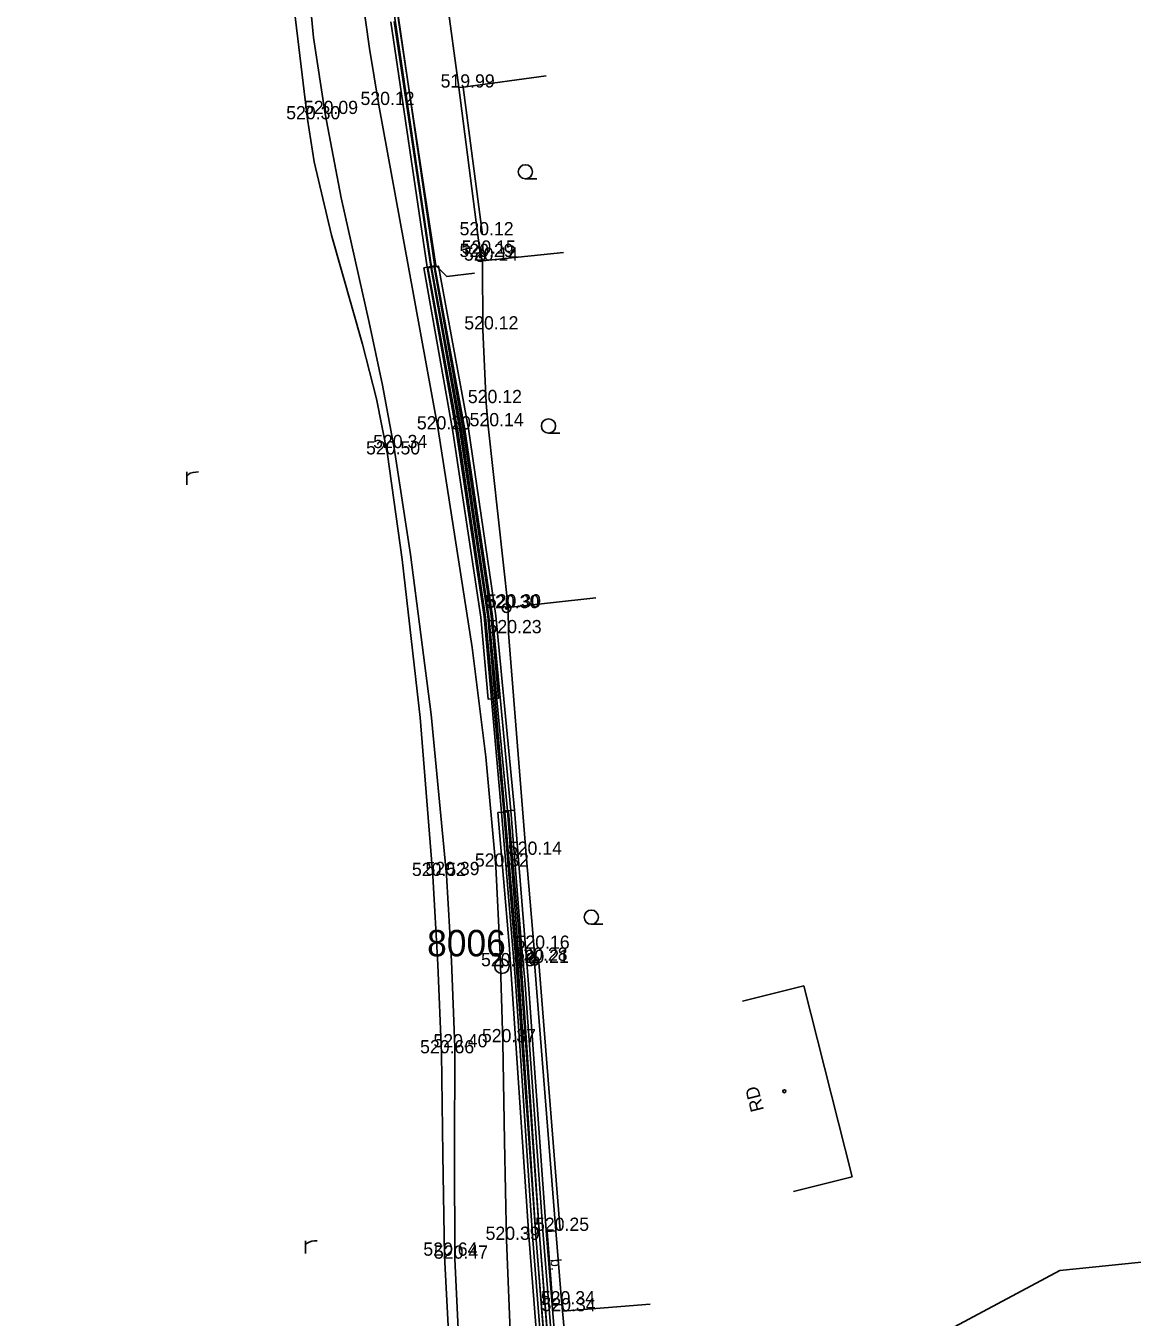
# Model space of a CAD drawing. Extents: x -669642 to -669119, y -1131006 to -1130466.
# Drawn here: x -669490.6 to -669427.8, y -1130879 to -1130805.7 of the extents above; entities that cross this region are included whole.
import ezdxf

# ---------------------------------------------------------------- set-up
doc = ezdxf.new("R2010")
doc.units = 0
for name, color, linetype in [('G_Bod_tecka', 7, 'Continuous'), ('G_Bod_vyska', 7, 'Continuous'), ('G_Bodove_pole', 7, 'Continuous'), ('G_Breh_Teren', 7, 'Continuous'), ('G_Budovy-znacky', 7, 'Continuous'), ('G_Budovy_Objekty', 7, 'Continuous'), ('G_Budovy_vstupy', 7, 'Continuous'), ('G_Plochy_zpevnene', 7, 'Continuous'), ('G_Ploty', 7, 'Continuous'), ('G_Ploty_vstupy', 7, 'Continuous'), ('G_Popisy_povrchu', 7, 'Continuous'), ('G_Poznamky_odkaz', 7, 'Continuous'), ('G_Site-Sloupy', 7, 'Continuous'), ('G_Z_CHRANICKA-TEPLOVOD_kotovane', 7, 'Continuous'), ('G_Z_ELsilove_podz_kotovane', 7, 'Continuous'), ('G_Z_SPOJE_nadz_kotovane', 7, 'Continuous'), ('G_Z_SPOJE_podz_kotovane', 7, 'Continuous'), ('G_Zelen-Znacky', 7, 'Continuous')]:
    doc.layers.add(name, color=color, linetype=linetype)

msp = doc.modelspace()

# ---------------------------------------------------------------- linework, layer by layer
at = {"layer": 'G_Bod_tecka'}
for p, q in [((-669466.03, -1130809.24), (-669466.03, -1130809.24)), ((-669470.56, -1130810.23), (-669470.56, -1130810.23)), ((-669474.61, -1130811.04), (-669474.61, -1130811.04)), ((-669473.6, -1130810.74), (-669473.6, -1130810.74)), ((-669464.94, -1130817.62), (-669464.94, -1130817.62)), ((-669464.82, -1130818.66), (-669464.82, -1130818.66)), ((-669464.8, -1130818.85), (-669464.8, -1130818.85)), ((-669464.69, -1130819.06), (-669464.69, -1130819.06)), ((-669464.67, -1130822.96), (-669464.67, -1130822.96)), ((-669464.47, -1130827.14), (-669464.47, -1130827.14)), ((-669467.2, -1130828.63), (-669467.2, -1130828.63)), ((-669464.37, -1130828.45), (-669464.37, -1130828.45)), ((-669470.08, -1130830.05), (-669470.08, -1130830.05)), ((-669469.7, -1130829.69), (-669469.7, -1130829.69)), ((-669463.32, -1130838.77), (-669463.32, -1130838.77)), ((-669463.23, -1130838.73), (-669463.23, -1130838.73)), ((-669463.21, -1130840.19), (-669463.21, -1130840.19)), ((-669462.2, -1130852.76), (-669462.2, -1130852.76)), ((-669463.93, -1130853.43), (-669463.93, -1130853.43)), ((-669467.5, -1130853.96), (-669467.5, -1130853.96)), ((-669466.73, -1130853.91), (-669466.73, -1130853.91)), ((-669461.75, -1130858.09), (-669461.75, -1130858.09)), ((-669461.74, -1130858.77), (-669461.74, -1130858.77)), ((-669463.58, -1130859.08), (-669463.58, -1130859.08)), ((-669461.73, -1130858.89), (-669461.73, -1130858.89)), ((-669466.26, -1130863.68), (-669466.26, -1130863.68)), ((-669463.53, -1130863.39), (-669463.53, -1130863.39)), ((-669467.01, -1130864.02), (-669467.01, -1130864.02)), ((-669460.52, -1130874.09), (-669460.52, -1130874.09)), ((-669463.32, -1130874.6), (-669463.32, -1130874.6)), ((-669466.84, -1130875.5), (-669466.84, -1130875.5)), ((-669466.25, -1130875.67), (-669466.25, -1130875.67)), ((-669460.19, -1130878.26), (-669460.19, -1130878.26)), ((-669460.15, -1130878.65), (-669460.15, -1130878.65))]:
    msp.add_line(p, q, dxfattribs=at)
at = {"layer": 'G_Bodove_pole'}
for radius in [0.412, 0.05]:
    msp.add_circle((-669463.58, -1130859.08), radius, dxfattribs=at)
at = {"layer": 'G_Breh_Teren'}
msp.add_lwpolyline([(-669475.71, -1130801.92), (-669475.16, -1130806.48), (-669474.61, -1130811.04), (-669474.23, -1130813.45), (-669473.25, -1130817.61), (-669471.49, -1130823.79), (-669470.69, -1130826.9), (-669470.08, -1130830.05), (-669469.24, -1130836.01), (-669468.22, -1130844.97), (-669467.5, -1130853.96), (-669467.22, -1130858.99), (-669467.01, -1130864.02), (-669466.94, -1130869.76), (-669466.84, -1130875.5), (-669466.52, -1130881.65)], dxfattribs=at)
at = {"layer": 'G_Budovy-znacky'}
msp.add_circle((-669447.56, -1130866.17), 0.0875, dxfattribs=at)
at = {"layer": 'G_Budovy_Objekty'}
for p, q in [((-669446.46, -1130860.19), (-669449.94, -1130861.07)), ((-669446.46, -1130860.19), (-669443.72, -1130871.02)), ((-669447.04, -1130871.86), (-669443.72, -1130871.02))]:
    msp.add_line(p, q, dxfattribs=at)
at = {"layer": 'G_Budovy_vstupy'}
for p, q in [((-669463.23, -1130838.73), (-669463.21, -1130840.19)), ((-669462.2, -1130852.76), (-669461.75, -1130858.09))]:
    msp.add_line(p, q, dxfattribs=at)
at = {"layer": 'G_Plochy_zpevnene'}
for points in [[(-669474.68, -1130802.03), (-669474.26, -1130806.4), (-669473.6, -1130810.74), (-669472.7, -1130815.49), (-669471.12, -1130822.57), (-669470.36, -1130826.12), (-669469.7, -1130829.69), (-669468.77, -1130835.72), (-669467.6, -1130844.8), (-669466.73, -1130853.91), (-669466.44, -1130858.79), (-669466.26, -1130863.68), (-669466.27, -1130869.68), (-669466.25, -1130875.67), (-669465.96, -1130881.64)], [(-669471.54, -1130803.79), (-669471.1, -1130807.02), (-669470.56, -1130810.23), (-669468.88, -1130819.43), (-669467.2, -1130828.63), (-669465.27, -1130841), (-669464.49, -1130847.2), (-669463.93, -1130853.43), (-669463.68, -1130858.41), (-669463.53, -1130863.39), (-669463.43, -1130869), (-669463.32, -1130874.6), (-669463.08, -1130880.72)], [(-669461.02, -1130874.13), (-669460.52, -1130874.09)], [(-669461.02, -1130874.13), (-669460.69, -1130878.3)], [(-669460.69, -1130878.3), (-669460.19, -1130878.26)]]:
    msp.add_lwpolyline(points, dxfattribs=at)
at = {"layer": 'G_Ploty'}
for p, q in [((-669466.03, -1130809.24), (-669467.25, -1130800.19)), ((-669461.08, -1130808.57), (-669465.78, -1130809.21)), ((-669465.78, -1130809.21), (-669466.03, -1130809.24)), ((-669466.03, -1130809.24), (-669464.94, -1130817.62)), ((-669464.69, -1130817.59), (-669465.78, -1130809.21)), ((-669464.69, -1130819.06), (-669464.82, -1130818.66)), ((-669460.09, -1130818.6), (-669464.69, -1130819.06)), ((-669464.67, -1130822.96), (-669464.69, -1130819.06)), ((-669464.47, -1130827.14), (-669464.67, -1130822.96)), ((-669463.23, -1130838.73), (-669464.37, -1130828.45)), ((-669458.26, -1130838.18), (-669463.23, -1130838.73)), ((-669462.2, -1130852.76), (-669463.21, -1130840.19)), ((-669461.73, -1130858.89), (-669461.75, -1130858.09)), ((-669461.73, -1130858.89), (-669461.48, -1130858.87)), ((-669461.73, -1130858.89), (-669460.52, -1130874.09)), ((-669460.27, -1130874.07), (-669461.48, -1130858.87)), ((-669460.15, -1130878.65), (-669460.19, -1130878.26)), ((-669455.17, -1130878.25), (-669460.15, -1130878.65)), ((-669458.84, -1130892.24), (-669460.15, -1130878.65))]:
    msp.add_line(p, q, dxfattribs=at)
at = {"layer": 'G_Ploty_vstupy'}
for p, q in [((-669464.94, -1130817.62), (-669464.82, -1130818.66)), ((-669464.47, -1130827.14), (-669464.37, -1130828.45)), ((-669460.52, -1130874.09), (-669460.19, -1130878.26))]:
    msp.add_line(p, q, dxfattribs=at)
at = {"layer": 'G_Site-Sloupy'}
for centre, radius in [((-669464.8, -1130818.85), 0.25), ((-669464.8, -1130818.85), 0.05), ((-669463.32, -1130838.77), 0.25), ((-669463.32, -1130838.77), 0.05), ((-669461.74, -1130858.77), 0.25), ((-669461.74, -1130858.77), 0.05)]:
    msp.add_circle(centre, radius, dxfattribs=at)
at = {"layer": 'G_Z_CHRANICKA-TEPLOVOD_kotovane'}
for points in [[(-669468.015, -1130819.463), (-669467.424, -1130819.358), (-669467.415, -1130819.407), (-669465.774, -1130828.641), (-669464.182, -1130839.204), (-669463.771, -1130843.874), (-669464.077, -1130843.901), (-669464.369, -1130843.926), (-669464.778, -1130839.276), (-669466.365, -1130828.746)], [(-669467.415, -1130819.407), (-669467.185, -1130819.365), (-669465.484, -1130828.601), (-669463.922, -1130839.204), (-669462.871, -1130850.222), (-669463.088, -1130850.242), (-669463.469, -1130850.278), (-669463.469, -1130850.278), (-669464.077, -1130843.901), (-669464.518, -1130839.276), (-669466.074, -1130828.71), (-669467.775, -1130819.474)], [(-669463.464, -1130850.336), (-669463.211, -1130850.314), (-669462.571, -1130857.807), (-669461.451, -1130874.328), (-669460.281, -1130889.264), (-669459.334, -1130898.98), (-669459.332, -1130899.001), (-669459.63, -1130899.03), (-669459.669, -1130899.034), (-669459.929, -1130899.059), (-669460.878, -1130889.322), (-669462.049, -1130874.372), (-669463.169, -1130857.853), (-669463.809, -1130850.366)], [(-669463.088, -1130850.242), (-669462.871, -1130850.225), (-669462.091, -1130859.855), (-669461.051, -1130874.307), (-669459.841, -1130889.276), (-669459.091, -1130898.765), (-669458.411, -1130906.243), (-669458.412, -1130906.243), (-669458.462, -1130906.248), (-669458.732, -1130906.272), (-669459.009, -1130906.297), (-669459.435, -1130901.609), (-669459.435, -1130901.608), (-669459.669, -1130899.038), (-669459.669, -1130899.034), (-669459.689, -1130898.815), (-669460.439, -1130889.324), (-669461.649, -1130874.353), (-669462.689, -1130859.903), (-669463.464, -1130850.336), (-669463.469, -1130850.278), (-669463.469, -1130850.273)]]:
    msp.add_lwpolyline(points, close=True, dxfattribs=at)
at = {"layer": 'G_Z_ELsilove_podz_kotovane'}
for points in [[(-669465.13, -1130819.77), (-669466.7, -1130819.96), (-669467.33, -1130819.33), (-669469.44, -1130805.43), (-669470.18, -1130797.18), (-669470.631, -1130792.079), (-669469.004, -1130791.912), (-669468.89, -1130791.8), (-669469.024, -1130791.714), (-669470.646, -1130791.881), (-669471.21, -1130782.86), (-669472.03, -1130769.85), (-669472.15, -1130755.25), (-669473.2, -1130733.62), (-669474.75, -1130729.6), (-669480.1, -1130725.67), (-669480.746, -1130724.544), (-669479.142, -1130722.445), (-669477.175, -1130721.231), (-669476.487, -1130720.002)], [(-669469.889, -1130805.512), (-669467.819, -1130819.426), (-669466.169, -1130828.706), (-669464.579, -1130839.252), (-669463.61, -1130850.349), (-669462.81, -1130859.927), (-669461.85, -1130874.357), (-669460.68, -1130889.299)], [(-669469.691, -1130805.488), (-669467.621, -1130819.394), (-669465.971, -1130828.674), (-669464.381, -1130839.228), (-669463.41, -1130850.331), (-669462.61, -1130859.913), (-669461.65, -1130874.343), (-669460.48, -1130889.281)]]:
    msp.add_lwpolyline(points, dxfattribs=at)
at = {"layer": 'G_Z_SPOJE_nadz_kotovane'}
msp.add_lwpolyline([(-669392.79, -1130851.06), (-669410.28, -1130874.13), (-669431.93, -1130876.33), (-669437.91, -1130879.53), (-669438.06, -1130879.61)], dxfattribs=at)
at = {"layer": 'G_Z_SPOJE_podz_kotovane'}
for points in [[(-669496.072, -1130721.41), (-669487.697, -1130721.789), (-669481.224, -1130725.264), (-669474.834, -1130730.162), (-669473.468, -1130733.802), (-669473.27, -1130736.156), (-669472.44, -1130755.333), (-669472.33, -1130769.914), (-669471.45, -1130783.056), (-669470.88, -1130792.458), (-669469.649, -1130805.302), (-669467.579, -1130819.436), (-669465.879, -1130828.666), (-669464.319, -1130839.252), (-669463.27, -1130850.259), (-669462.68, -1130857.899), (-669462.49, -1130859.888), (-669461.45, -1130874.338), (-669460.24, -1130889.308), (-669459.49, -1130898.798), (-669458.81, -1130906.279), (-669458.529, -1130909.31)], [(-669496.072, -1130721.41), (-669487.697, -1130721.789), (-669481.224, -1130725.264), (-669474.834, -1130730.162), (-669473.468, -1130733.802), (-669473.27, -1130736.156), (-669472.44, -1130755.333), (-669472.33, -1130769.914), (-669471.45, -1130783.056), (-669470.88, -1130792.458), (-669469.649, -1130805.302), (-669467.579, -1130819.436), (-669465.879, -1130828.666), (-669464.319, -1130839.252), (-669463.27, -1130850.259), (-669462.68, -1130857.899), (-669462.49, -1130859.888), (-669461.45, -1130874.338), (-669460.24, -1130889.308), (-669459.49, -1130898.798), (-669458.81, -1130906.279), (-669458.529, -1130909.31)], [(-669496.068, -1130721.21), (-669487.643, -1130721.591), (-669481.116, -1130725.096), (-669474.666, -1130730.038), (-669473.272, -1130733.758), (-669473.07, -1130736.144), (-669472.24, -1130755.327), (-669472.13, -1130769.906), (-669471.25, -1130783.044), (-669470.68, -1130792.442), (-669469.451, -1130805.278), (-669467.381, -1130819.404), (-669465.681, -1130828.634), (-669464.121, -1130839.228), (-669463.07, -1130850.241), (-669462.48, -1130857.881), (-669462.29, -1130859.872), (-669461.25, -1130874.322), (-669460.04, -1130889.292), (-669459.29, -1130898.782), (-669458.61, -1130906.261), (-669458.331, -1130909.29), (-669457.98, -1130912.372)]]:
    msp.add_lwpolyline(points, dxfattribs=at)
at = {"layer": 'G_Zelen-Znacky'}
for p, q in [((-669481.46, -1130831.771), (-669481.46, -1130831.039)), ((-669474.72, -1130875.381), (-669474.72, -1130874.649))]:
    msp.add_line(p, q, dxfattribs=at)
for points in [[(-669462.252, -1130814.42), (-669461.602, -1130814.417)], [(-669460.942, -1130828.84), (-669460.292, -1130828.837)], [(-669481.46, -1130831.275), (-669481.358, -1130831.18), (-669481.255, -1130831.117), (-669481.098, -1130831.07), (-669480.948, -1130831.047), (-669480.791, -1130831.039)], [(-669458.512, -1130856.7), (-669457.862, -1130856.697)], [(-669474.72, -1130874.885), (-669474.618, -1130874.79), (-669474.515, -1130874.727), (-669474.358, -1130874.68), (-669474.208, -1130874.657), (-669474.051, -1130874.649)]]:
    msp.add_lwpolyline(points, dxfattribs=at)
for centre in [(-669462.252, -1130814.017), (-669460.942, -1130828.437), (-669458.512, -1130856.297)]:
    msp.add_circle(centre, 0.403, dxfattribs=at)

# ---------------------------------------------------------------- texts
at = {"layer": 'G_Bod_vyska'}
for s, p in [('519.99', (-669467.058, -1130809.24)), ('520.12', (-669471.604, -1130810.23)), ('520.30', (-669475.817, -1130811.04)), ('520.09', (-669474.809, -1130810.74)), ('520.12', (-669465.984, -1130817.62)), ('520.29', (-669465.988, -1130818.85)), ('520.15', (-669465.864, -1130818.66)), ('520.14', (-669465.734, -1130819.06)), ('520.12', (-669465.714, -1130822.96)), ('520.12', (-669465.514, -1130827.14)), ('520.20', (-669468.407, -1130828.63)), ('520.14', (-669465.414, -1130828.45)), ('520.50', (-669471.287, -1130830.05)), ('520.34', (-669470.886, -1130829.69)), ('520.30', (-669464.527, -1130838.77)), ('520.30', (-669464.437, -1130838.73)), ('520.23', (-669464.396, -1130840.19)), ('520.14', (-669463.244, -1130852.76)), ('520.32', (-669465.116, -1130853.43)), ('520.52', (-669468.686, -1130853.96)), ('520.39', (-669467.918, -1130853.91)), ('520.16', (-669462.808, -1130858.09)), ('520.28', (-669462.926, -1130858.77)), ('520.38', (-669464.766, -1130859.08)), ('520.21', (-669462.854, -1130858.89)), ('520.40', (-669467.467, -1130863.68)), ('520.37', (-669464.716, -1130863.39)), ('520.66', (-669468.223, -1130864.02)), ('520.25', (-669461.706, -1130874.09)), ('520.39', (-669464.508, -1130874.6)), ('520.64', (-669468.039, -1130875.5)), ('520.47', (-669467.436, -1130875.67)), ('520.34', (-669461.373, -1130878.26)), ('520.34', (-669461.336, -1130878.65))]:
    msp.add_text(s, height=0.75, dxfattribs=at).set_placement(p)
at = {"layer": 'G_Bodove_pole'}
msp.add_text('8006', height=1.5, dxfattribs=at).set_placement((-669467.824, -1130858.52))
at = {"layer": 'G_Popisy_povrchu'}
msp.add_text('b.', height=0.6, rotation=274.52477, dxfattribs=at).set_placement((-669460.825, -1130875.7))
at = {"layer": 'G_Poznamky_odkaz'}
msp.add_text('RD', height=0.75, rotation=104.19972, dxfattribs=at).set_placement((-669448.715, -1130867.233))

doc.saveas('drawing.dxf')
